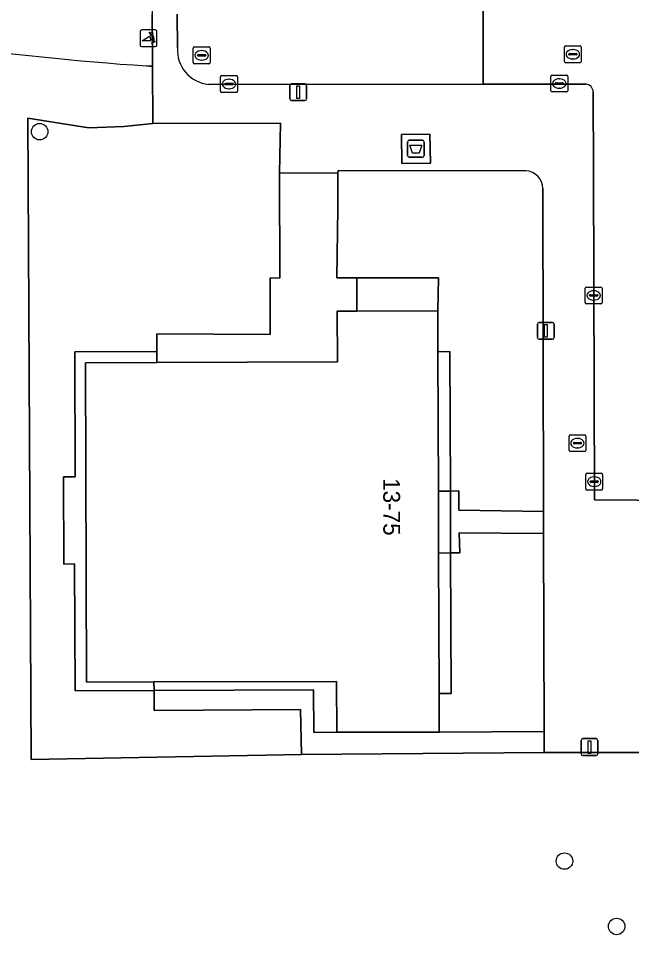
# Model space of a CAD drawing. Extents: x 160732 to 162107, y 387428 to 388479.
# Drawn here: x 161034 to 161070.4, y 388000.4 to 388054.8 of the extents above; entities that cross this region are included whole.
import ezdxf

# ---------------------------------------------------------------- set-up
doc = ezdxf.new("R2010")
doc.units = 0
for name, color, linetype in [('IMGEO_Afval_apart_plaats', 7, 'Continuous'), ('IMGEO_Boom', 7, 'Continuous'), ('IMGEO_Fietspad_gesloten', 7, 'Continuous'), ('IMGEO_Grasland_overig', 7, 'Continuous'), ('IMGEO_Groenvoorziening', 7, 'Continuous'), ('IMGEO_Kolk', 7, 'Continuous'), ('IMGEO_Lichtmast', 7, 'Continuous'), ('IMGEO_Pand', 7, 'Continuous'), ('IMGEO_Pand_nummerreeks', 7, 'Continuous'), ('IMGEO_Poller', 7, 'Continuous'), ('IMGEO_Rijbaan_lokaal_open', 7, 'Continuous'), ('IMGEO_Rioolput', 7, 'Continuous'), ('IMGEO_Voetpad_gesloten', 7, 'Continuous'), ('IMGEO_Voetpad_open', 7, 'Continuous')]:
    doc.layers.add(name, color=color, linetype=linetype)

msp = doc.modelspace()

# ---------------------------------------------------------------- linework, layer by layer
at = {"layer": 'IMGEO_Afval_apart_plaats'}
for p, q in [((161057.086, 388046.66), (161057.086, 388047.46)), ((161057.086, 388047.46), (161057.086, 388046.66)), ((161057.186, 388047.56), (161057.976, 388047.56)), ((161057.976, 388047.56), (161057.186, 388047.56)), ((161058.076, 388047.46), (161058.076, 388046.66)), ((161058.076, 388046.66), (161058.076, 388047.46)), ((161057.976, 388046.56), (161057.186, 388046.56)), ((161057.186, 388046.56), (161057.976, 388046.56))]:
    msp.add_line(p, q, dxfattribs=at)
msp.add_lwpolyline([(161057.229, 388047.274), (161057.933, 388047.274), (161057.784, 388046.804), (161057.378, 388046.804), (161057.229, 388047.274)], dxfattribs=at)
for centre, start, end in [((161057.186, 388047.46), 90, 180), ((161057.186, 388047.46), 90, 180), ((161057.976, 388047.46), 0, 90), ((161057.976, 388047.46), 360, 90), ((161057.186, 388046.66), 180, 270), ((161057.186, 388046.66), 180, 270), ((161057.976, 388046.66), 270, 0), ((161057.976, 388046.66), 270, 0)]:
    msp.add_arc(centre, 0.1, start, end, dxfattribs=at)
at = {"layer": 'IMGEO_Boom'}
for centre in [(161035.218, 388048.073), (161066.411, 388004.747), (161069.511, 388000.865)]:
    msp.add_circle(centre, 0.489, dxfattribs=at)
at = {"layer": 'IMGEO_Fietspad_gesloten'}
msp.add_lwpolyline([(161041.566, 388051.98), (161041.746, 388051.968), (161041.927, 388051.956), (161041.904, 388055.052)], dxfattribs=at)
msp.add_arc((161054.802, 388242.835), 191.314, 258.56975, 266.03297, dxfattribs=at)
at = {"layer": 'IMGEO_Grasland_overig'}
for points in [[(161041.951, 388048.565), (161040.232, 388048.378), (161038.148, 388048.293), (161034.514, 388048.882), (161034.719, 388010.786), (161050.788, 388011.069), (161050.726, 388013.748), (161042.021, 388013.701), (161042.018, 388014.88), (161037.322, 388014.864), (161037.297, 388022.396), (161036.654, 388022.393), (161036.636, 388027.567), (161037.332, 388027.569), (161037.307, 388034.999), (161042.19, 388035.016), (161042.187, 388036.068), (161048.925, 388036.023), (161048.911, 388039.392), (161049.492, 388039.372), (161049.473, 388045.617), (161049.535, 388048.589)], [(161065.169, 388024.215), (161060.146, 388024.253), (161060.185, 388023.054), (161059.647, 388023.051), (161059.675, 388014.698), (161058.955, 388014.696), (161058.962, 388012.413), (161065.197, 388012.452)]]:
    msp.add_lwpolyline(points, close=True, dxfattribs=at)
msp.add_lwpolyline([(161064.111, 388045.75), (161052.964, 388045.768), (161052.935, 388045.629), (161052.935, 388043.515), (161052.89, 388039.384), (161054.062, 388039.387), (161058.916, 388039.4), (161058.888, 388037.427), (161058.895, 388035.005), (161059.606, 388035.007), (161059.634, 388026.724), (161060.136, 388026.732), (161060.134, 388025.592), (161065.165, 388025.51), (161065.118, 388044.699)], dxfattribs=at)
msp.add_arc((161064.078, 388044.71), 1.04, 359.3682, 88.1822, dxfattribs=at)
at = {"layer": 'IMGEO_Groenvoorziening'}
msp.add_lwpolyline([(161074.8, 388001.542), (161072.165, 388011.204), (161065.201, 388011.196), (161050.788, 388011.069), (161034.719, 388010.786), (161034.514, 388048.882), (161038.148, 388048.293), (161040.232, 388048.378), (161041.951, 388048.565), (161041.927, 388051.956), (161041.746, 388051.968), (161041.566, 388051.98)], dxfattribs=at)
msp.add_arc((161054.802, 388242.835), 191.314, 258.56975, 266.03297, dxfattribs=at)
at = {"layer": 'IMGEO_Kolk'}
for p, q in [((161045.973, 388050.48), (161045.973, 388051.332)), ((161046.048, 388051.406), (161046.9, 388051.406)), ((161046.461, 388051.186), (161046.486, 388051.186)), ((161046.974, 388051.332), (161046.974, 388050.48)), ((161065.603, 388050.507), (161065.603, 388051.359)), ((161065.678, 388051.433), (161066.53, 388051.433)), ((161066.091, 388051.213), (161066.116, 388051.213)), ((161066.604, 388051.359), (161066.604, 388050.507)), ((161046.232, 388050.9), (161046.232, 388050.912)), ((161046.67, 388050.863), (161046.272, 388050.863)), ((161046.275, 388050.949), (161046.673, 388050.949)), ((161046.484, 388050.626), (161046.459, 388050.626)), ((161046.716, 388050.912), (161046.716, 388050.9)), ((161065.862, 388050.927), (161065.862, 388050.939)), ((161066.3, 388050.89), (161065.902, 388050.89)), ((161065.905, 388050.976), (161066.303, 388050.976)), ((161066.114, 388050.653), (161066.089, 388050.653)), ((161066.346, 388050.939), (161066.346, 388050.927)), ((161046.9, 388050.406), (161046.048, 388050.406)), ((161066.53, 388050.433), (161065.678, 388050.433)), ((161067.647, 388037.921), (161067.647, 388038.773)), ((161067.722, 388038.847), (161068.574, 388038.847)), ((161068.135, 388038.627), (161068.16, 388038.627)), ((161068.648, 388038.773), (161068.648, 388037.921)), ((161067.906, 388038.341), (161067.906, 388038.353)), ((161068.344, 388038.304), (161067.946, 388038.304)), ((161067.949, 388038.39), (161068.347, 388038.39)), ((161068.158, 388038.067), (161068.133, 388038.067)), ((161068.39, 388038.353), (161068.39, 388038.341)), ((161068.574, 388037.847), (161067.722, 388037.847)), ((161067.68, 388026.86), (161067.68, 388027.712)), ((161067.755, 388027.786), (161068.607, 388027.786)), ((161068.681, 388027.712), (161068.681, 388026.86)), ((161067.939, 388027.28), (161067.939, 388027.292)), ((161068.377, 388027.243), (161067.979, 388027.243)), ((161067.982, 388027.329), (161068.38, 388027.329)), ((161068.168, 388027.566), (161068.193, 388027.566)), ((161068.423, 388027.292), (161068.423, 388027.28)), ((161068.607, 388026.786), (161067.755, 388026.786)), ((161068.191, 388027.006), (161068.166, 388027.006))]:
    msp.add_line(p, q, dxfattribs=at)
for points in [[(161045.973, 388050.48), (161045.973, 388051.332)], [(161046.048, 388051.406), (161046.9, 388051.406)], [(161046.974, 388051.332), (161046.974, 388050.48)], [(161065.603, 388050.507), (161065.603, 388051.359)], [(161065.678, 388051.433), (161066.53, 388051.433)], [(161066.604, 388051.359), (161066.604, 388050.507)], [(161046.9, 388050.406), (161046.048, 388050.406)], [(161066.53, 388050.433), (161065.678, 388050.433)], [(161067.647, 388037.921), (161067.647, 388038.773)], [(161067.722, 388038.847), (161068.574, 388038.847)], [(161068.648, 388038.773), (161068.648, 388037.921)], [(161068.574, 388037.847), (161067.722, 388037.847)], [(161067.68, 388026.86), (161067.68, 388027.712)], [(161067.755, 388027.786), (161068.607, 388027.786)], [(161068.681, 388027.712), (161068.681, 388026.86)], [(161068.607, 388026.786), (161067.755, 388026.786)]]:
    msp.add_lwpolyline(points, dxfattribs=at)
for centre, radius, start, end in [((161046.05, 388051.33), 0.0765, 91.552, 178.448), ((161046.05, 388051.33), 0.0765, 91.552, 178.448), ((161046.898, 388051.33), 0.0765, 1.552, 88.448), ((161046.898, 388051.33), 0.0765, 1.552, 88.448), ((161065.68, 388051.357), 0.0765, 91.552, 178.448), ((161065.68, 388051.357), 0.0765, 91.552, 178.448), ((161066.528, 388051.357), 0.0765, 1.552, 88.448), ((161066.528, 388051.357), 0.0765, 1.552, 88.448), ((161046.272, 388050.909), 0.0403, 85.8775, 175.7526), ((161046.269, 388050.899), 0.0366, 178.938, 274.7102), ((161046.673, 388050.906), 0.043, 264.8664, 352.4533), ((161046.677, 388050.911), 0.0386, 1.7309, 96.639), ((161065.902, 388050.936), 0.0403, 85.8775, 175.7526), ((161065.899, 388050.926), 0.0366, 178.938, 274.7102), ((161066.303, 388050.933), 0.043, 264.8664, 352.4533), ((161066.307, 388050.938), 0.0386, 1.7309, 96.639), ((161046.05, 388050.482), 0.0765, 181.552, 268.448), ((161046.05, 388050.482), 0.0765, 181.552, 268.448), ((161046.898, 388050.482), 0.0765, 271.552, 358.448), ((161046.898, 388050.482), 0.0765, 271.552, 358.448), ((161065.68, 388050.509), 0.0765, 181.552, 268.448), ((161065.68, 388050.509), 0.0765, 181.552, 268.448), ((161066.528, 388050.509), 0.0765, 271.552, 358.448), ((161066.528, 388050.509), 0.0765, 271.552, 358.448), ((161067.724, 388038.771), 0.0765, 91.552, 178.448), ((161067.724, 388038.771), 0.0765, 91.552, 178.448), ((161068.572, 388038.771), 0.0765, 1.552, 88.448), ((161068.572, 388038.771), 0.0765, 1.552, 88.448), ((161067.946, 388038.35), 0.0403, 85.8775, 175.7526), ((161067.943, 388038.34), 0.0366, 178.938, 274.7102), ((161068.347, 388038.347), 0.043, 264.8664, 352.4533), ((161068.351, 388038.352), 0.0386, 1.7309, 96.639), ((161067.724, 388037.923), 0.0765, 181.552, 268.448), ((161067.724, 388037.923), 0.0765, 181.552, 268.448), ((161068.572, 388037.923), 0.0765, 271.552, 358.448), ((161068.572, 388037.923), 0.0765, 271.552, 358.448), ((161067.757, 388027.71), 0.0765, 91.552, 178.448), ((161067.757, 388027.71), 0.0765, 91.552, 178.448), ((161068.605, 388027.71), 0.0765, 1.552, 88.448), ((161068.605, 388027.71), 0.0765, 1.552, 88.448), ((161067.979, 388027.289), 0.0403, 85.8775, 175.7526), ((161067.976, 388027.279), 0.0366, 178.938, 274.7102), ((161068.38, 388027.286), 0.043, 264.8664, 352.4533), ((161068.384, 388027.291), 0.0386, 1.7309, 96.639), ((161067.757, 388026.862), 0.0765, 181.552, 268.448), ((161067.757, 388026.862), 0.0765, 181.552, 268.448), ((161068.605, 388026.862), 0.0765, 271.552, 358.448), ((161068.605, 388026.862), 0.0765, 271.552, 358.448)]:
    msp.add_arc(centre, radius, start, end, dxfattribs=at)
for centre, major_axis, ratio, start_param, end_param in [((161046.46, 388050.906), (-0.387, 0.002), 0.722429, 4.712389, 7.853982), ((161046.485, 388050.906), (-0.39, 0.002), 0.717154, 1.570796, 4.712389), ((161066.09, 388050.933), (-0.387, 0.002), 0.722429, 4.712389, 7.853982), ((161066.115, 388050.933), (-0.39, 0.002), 0.717154, 1.570796, 4.712389), ((161068.134, 388038.347), (-0.387, 0.002), 0.722429, 4.712389, 7.853982), ((161068.159, 388038.347), (-0.39, 0.002), 0.717154, 1.570796, 4.712389), ((161068.167, 388027.286), (-0.387, 0.002), 0.722429, 4.712389, 7.853982), ((161068.192, 388027.286), (-0.39, 0.002), 0.717154, 1.570796, 4.712389)]:
    msp.add_ellipse(centre, major_axis=major_axis, ratio=ratio, start_param=start_param, end_param=end_param, dxfattribs=at)
at = {"layer": 'IMGEO_Lichtmast'}
for p, q in [((161050.091, 388050.019), (161050.091, 388050.819)), ((161050.091, 388050.819), (161050.091, 388050.019)), ((161050.191, 388050.919), (161050.981, 388050.919)), ((161050.981, 388050.919), (161050.191, 388050.919)), ((161051.081, 388050.819), (161051.081, 388050.019)), ((161051.081, 388050.019), (161051.081, 388050.819)), ((161050.981, 388049.919), (161050.191, 388049.919)), ((161050.191, 388049.919), (161050.981, 388049.919)), ((161064.805, 388035.845), (161064.805, 388036.645)), ((161064.805, 388036.645), (161064.805, 388035.845)), ((161064.905, 388036.745), (161065.695, 388036.745)), ((161065.695, 388036.745), (161064.905, 388036.745)), ((161065.795, 388036.645), (161065.795, 388035.845)), ((161065.795, 388035.845), (161065.795, 388036.645)), ((161065.695, 388035.745), (161064.905, 388035.745)), ((161064.905, 388035.745), (161065.695, 388035.745)), ((161067.401, 388011.119), (161067.401, 388011.919)), ((161067.401, 388011.919), (161067.401, 388011.119)), ((161067.501, 388012.019), (161068.291, 388012.019)), ((161068.291, 388012.019), (161067.501, 388012.019)), ((161068.391, 388011.919), (161068.391, 388011.119)), ((161068.391, 388011.119), (161068.391, 388011.919)), ((161068.291, 388011.019), (161067.501, 388011.019)), ((161067.501, 388011.019), (161068.291, 388011.019))]:
    msp.add_line(p, q, dxfattribs=at)
for points in [[(161050.511, 388050.794), (161050.661, 388050.794), (161050.661, 388050.044), (161050.511, 388050.044), (161050.511, 388050.794)], [(161065.225, 388036.62), (161065.375, 388036.62), (161065.375, 388035.87), (161065.225, 388035.87), (161065.225, 388036.62)], [(161067.821, 388011.894), (161067.971, 388011.894), (161067.971, 388011.144), (161067.821, 388011.144), (161067.821, 388011.894)]]:
    msp.add_lwpolyline(points, dxfattribs=at)
for centre, start, end in [((161050.191, 388050.819), 90, 180), ((161050.191, 388050.819), 90, 180), ((161050.981, 388050.819), 0, 90), ((161050.981, 388050.819), 360, 90), ((161050.191, 388050.019), 180, 270), ((161050.191, 388050.019), 180, 270), ((161050.981, 388050.019), 270, 0), ((161050.981, 388050.019), 270, 0), ((161064.905, 388036.645), 90, 180), ((161064.905, 388036.645), 90, 180), ((161065.695, 388036.645), 0, 90), ((161065.695, 388036.645), 360, 90), ((161064.905, 388035.845), 180, 270), ((161064.905, 388035.845), 180, 270), ((161065.695, 388035.845), 270, 0), ((161065.695, 388035.845), 270, 0), ((161067.501, 388011.919), 90, 180), ((161067.501, 388011.919), 90, 180), ((161068.291, 388011.919), 0, 90), ((161068.291, 388011.919), 360, 90), ((161067.501, 388011.119), 180, 270), ((161067.501, 388011.119), 180, 270), ((161068.291, 388011.119), 270, 0), ((161068.291, 388011.119), 270, 0)]:
    msp.add_arc(centre, 0.1, start, end, dxfattribs=at)
at = {"layer": 'IMGEO_Pand'}
msp.add_lwpolyline([(161058.962, 388012.413), (161058.955, 388014.696), (161058.931, 388023.046), (161058.92, 388026.713), (161058.895, 388035.005), (161058.888, 388037.427), (161054.068, 388037.412), (161052.911, 388037.409), (161052.919, 388034.396), (161042.192, 388034.364), (161037.943, 388034.352), (161037.999, 388015.377), (161042.016, 388015.389), (161052.868, 388015.421), (161052.877, 388012.395)], close=True, dxfattribs=at)
at = {"layer": 'IMGEO_Poller'}
for p, q in [((161041.193, 388054.026), (161041.193, 388053.219)), ((161041.193, 388054.026), (161041.193, 388053.219)), ((161042.095, 388054.121), (161041.287, 388054.121)), ((161042.095, 388054.121), (161041.287, 388054.121)), ((161042.189, 388053.219), (161042.189, 388054.026)), ((161042.189, 388053.219), (161042.189, 388054.026)), ((161041.287, 388053.124), (161042.095, 388053.124)), ((161041.287, 388053.124), (161042.095, 388053.124))]:
    msp.add_line(p, q, dxfattribs=at)
for points in [[(161041.872, 388053.85), (161041.86, 388053.777), (161041.735, 388053.982)], [(161041.735, 388053.982), (161041.966, 388053.916), (161041.895, 388053.884)], [(161041.828, 388053.477), (161041.315, 388053.477), (161041.745, 388053.752)], [(161041.888, 388053.305), (161041.954, 388053.536), (161041.984, 388053.468)], [(161042.02, 388053.441), (161042.092, 388053.43), (161041.888, 388053.305)]]:
    msp.add_lwpolyline(points, dxfattribs=at)
for centre, radius, start, end in [((161041.287, 388054.026), 0.0946, 90, 180), ((161041.287, 388054.026), 0.0946, 90, 180), ((161041.514, 388053.537), 0.476, 351.7527, 41.1691), ((161041.514, 388053.537), 0.516, 349.3569, 42.2912), ((161042.095, 388054.026), 0.0946, 0, 90), ((161042.095, 388054.026), 0.0946, 0, 90), ((161041.5, 388053.527), 0.332, 351.3247, 42.4854), ((161041.287, 388053.219), 0.0946, 180, 270), ((161041.287, 388053.219), 0.0946, 180, 270), ((161042.095, 388053.219), 0.0946, 270, 0), ((161042.095, 388053.219), 0.0946, 270, 0)]:
    msp.add_arc(centre, radius, start, end, dxfattribs=at)
at = {"layer": 'IMGEO_Rijbaan_lokaal_open'}
for points in [[(161066.63, 388061.416), (161066.653, 388062.032), (161066.52, 388100.574), (161061.56, 388100.662), (161061.567, 388098.378), (161061.554, 388088.854), (161061.64, 388065.321), (161061.565, 388060.62), (161061.58, 388050.897), (161067.695, 388050.903)], [(161045.259, 388050.88), (161061.58, 388050.897), (161061.565, 388060.62)], [(161068.122, 388050.436), (161068.137, 388045.744), (161068.202, 388026.2), (161075.76, 388026.15), (161075.752, 388029.036), (161075.744, 388032.015), (161075.736, 388034.995), (161075.727, 388037.974), (161075.719, 388040.953), (161075.711, 388043.932), (161075.997, 388043.933), (161075.962, 388048.699), (161075.936, 388050.523), (161070.621, 388057.563)], [(161043.402, 388055.051), (161043.407, 388053.062)]]:
    msp.add_lwpolyline(points, dxfattribs=at)
for centre, radius, start, end in [((161045.48, 388052.945), 2.076, 176.7595, 263.8872), ((161067.637, 388050.422), 0.485, 1.696, 83.1803)]:
    msp.add_arc(centre, radius, start, end, dxfattribs=at)
at = {"layer": 'IMGEO_Rioolput'}
for p, q in [((161044.35, 388052.181), (161044.35, 388053.033)), ((161044.425, 388053.107), (161045.277, 388053.107)), ((161044.838, 388052.887), (161044.863, 388052.887)), ((161045.351, 388053.033), (161045.351, 388052.181)), ((161066.408, 388052.247), (161066.408, 388053.099)), ((161066.483, 388053.173), (161067.335, 388053.173)), ((161066.896, 388052.953), (161066.921, 388052.953)), ((161067.409, 388053.099), (161067.409, 388052.247)), ((161044.609, 388052.601), (161044.609, 388052.613)), ((161045.047, 388052.564), (161044.649, 388052.564)), ((161044.652, 388052.65), (161045.05, 388052.65)), ((161044.861, 388052.327), (161044.836, 388052.327)), ((161045.093, 388052.613), (161045.093, 388052.601)), ((161066.667, 388052.667), (161066.667, 388052.679)), ((161067.105, 388052.63), (161066.707, 388052.63)), ((161066.71, 388052.716), (161067.108, 388052.716)), ((161066.919, 388052.393), (161066.894, 388052.393)), ((161067.151, 388052.679), (161067.151, 388052.667)), ((161045.277, 388052.107), (161044.425, 388052.107)), ((161067.335, 388052.173), (161066.483, 388052.173)), ((161066.681, 388029.144), (161066.681, 388029.996)), ((161066.756, 388030.07), (161067.608, 388030.07)), ((161067.682, 388029.996), (161067.682, 388029.144)), ((161066.94, 388029.564), (161066.94, 388029.576)), ((161067.378, 388029.527), (161066.98, 388029.527)), ((161066.983, 388029.613), (161067.381, 388029.613)), ((161067.169, 388029.85), (161067.194, 388029.85)), ((161067.424, 388029.576), (161067.424, 388029.564)), ((161067.608, 388029.07), (161066.756, 388029.07)), ((161067.192, 388029.29), (161067.167, 388029.29))]:
    msp.add_line(p, q, dxfattribs=at)
for points in [[(161044.35, 388052.181), (161044.35, 388053.033)], [(161044.425, 388053.107), (161045.277, 388053.107)], [(161045.351, 388053.033), (161045.351, 388052.181)], [(161066.408, 388052.247), (161066.408, 388053.099)], [(161066.483, 388053.173), (161067.335, 388053.173)], [(161067.409, 388053.099), (161067.409, 388052.247)], [(161045.277, 388052.107), (161044.425, 388052.107)], [(161067.335, 388052.173), (161066.483, 388052.173)], [(161066.681, 388029.144), (161066.681, 388029.996)], [(161066.756, 388030.07), (161067.608, 388030.07)], [(161067.682, 388029.996), (161067.682, 388029.144)], [(161067.608, 388029.07), (161066.756, 388029.07)]]:
    msp.add_lwpolyline(points, dxfattribs=at)
for centre, radius, start, end in [((161044.427, 388053.031), 0.0765, 91.552, 178.448), ((161044.427, 388053.031), 0.0765, 91.552, 178.448), ((161045.275, 388053.031), 0.0765, 1.552, 88.448), ((161045.275, 388053.031), 0.0765, 1.552, 88.448), ((161066.485, 388053.097), 0.0765, 91.552, 178.448), ((161066.485, 388053.097), 0.0765, 91.552, 178.448), ((161067.333, 388053.097), 0.0765, 1.552, 88.448), ((161067.333, 388053.097), 0.0765, 1.552, 88.448), ((161044.649, 388052.61), 0.0403, 85.8775, 175.7526), ((161044.646, 388052.6), 0.0366, 178.938, 274.7102), ((161045.05, 388052.607), 0.043, 264.8664, 352.4533), ((161045.054, 388052.612), 0.0386, 1.7309, 96.639), ((161066.485, 388052.249), 0.0765, 181.552, 268.448), ((161066.485, 388052.249), 0.0765, 181.552, 268.448), ((161066.707, 388052.676), 0.0403, 85.8775, 175.7526), ((161066.704, 388052.666), 0.0366, 178.938, 274.7102), ((161067.108, 388052.673), 0.043, 264.8664, 352.4533), ((161067.112, 388052.678), 0.0386, 1.7309, 96.639), ((161067.333, 388052.249), 0.0765, 271.552, 358.448), ((161067.333, 388052.249), 0.0765, 271.552, 358.448), ((161044.427, 388052.183), 0.0765, 181.552, 268.448), ((161044.427, 388052.183), 0.0765, 181.552, 268.448), ((161045.275, 388052.183), 0.0765, 271.552, 358.448), ((161045.275, 388052.183), 0.0765, 271.552, 358.448), ((161066.758, 388029.994), 0.0765, 91.552, 178.448), ((161066.758, 388029.994), 0.0765, 91.552, 178.448), ((161067.606, 388029.994), 0.0765, 1.552, 88.448), ((161067.606, 388029.994), 0.0765, 1.552, 88.448), ((161066.98, 388029.573), 0.0403, 85.8775, 175.7526), ((161066.977, 388029.563), 0.0366, 178.938, 274.7102), ((161067.381, 388029.57), 0.043, 264.8664, 352.4533), ((161067.385, 388029.575), 0.0386, 1.7309, 96.639), ((161066.758, 388029.146), 0.0765, 181.552, 268.448), ((161066.758, 388029.146), 0.0765, 181.552, 268.448), ((161067.606, 388029.146), 0.0765, 271.552, 358.448), ((161067.606, 388029.146), 0.0765, 271.552, 358.448)]:
    msp.add_arc(centre, radius, start, end, dxfattribs=at)
for centre, major_axis, ratio, start_param, end_param in [((161044.837, 388052.607), (-0.387, 0.002), 0.722429, 4.712389, 7.853982), ((161044.862, 388052.607), (-0.39, 0.002), 0.717154, 1.570796, 4.712389), ((161066.895, 388052.673), (-0.387, 0.002), 0.722429, 4.712389, 7.853982), ((161066.92, 388052.673), (-0.39, 0.002), 0.717154, 1.570796, 4.712389), ((161067.168, 388029.57), (-0.387, 0.002), 0.722429, 4.712389, 7.853982), ((161067.193, 388029.57), (-0.39, 0.002), 0.717154, 1.570796, 4.712389)]:
    msp.add_ellipse(centre, major_axis=major_axis, ratio=ratio, start_param=start_param, end_param=end_param, dxfattribs=at)
at = {"layer": 'IMGEO_Voetpad_gesloten'}
msp.add_lwpolyline([(161058.418, 388047.933), (161056.723, 388047.911), (161056.745, 388046.188), (161058.44, 388046.21)], close=True, dxfattribs=at)
at = {"layer": 'IMGEO_Voetpad_open'}
for points in [[(161047.923, 388061.707), (161043.389, 388061.652), (161041.858, 388061.388), (161041.904, 388055.052), (161041.927, 388051.956), (161041.951, 388048.565), (161049.535, 388048.589), (161049.473, 388045.617), (161052.935, 388045.629), (161052.964, 388045.768), (161064.111, 388045.75)], [(161043.407, 388053.062), (161043.402, 388055.051)], [(161067.695, 388050.903), (161061.58, 388050.897), (161045.259, 388050.88)], [(161065.118, 388044.699), (161065.165, 388025.51), (161065.169, 388024.215), (161065.197, 388012.452), (161065.201, 388011.196), (161072.165, 388011.204), (161072.336, 388023.268), (161073.073, 388024.393), (161074.034, 388024.737), (161075.745, 388024.742), (161075.761, 388025.766), (161075.76, 388026.15), (161068.202, 388026.2), (161068.137, 388045.744), (161068.122, 388050.436)]]:
    msp.add_lwpolyline(points, dxfattribs=at)
for points in [[(161058.418, 388047.933), (161058.44, 388046.21), (161056.745, 388046.188), (161056.723, 388047.911)], [(161049.473, 388045.617), (161049.492, 388039.372), (161048.911, 388039.392), (161048.925, 388036.023), (161042.187, 388036.068), (161042.19, 388035.016), (161042.192, 388034.364), (161052.919, 388034.396), (161052.911, 388037.409), (161054.068, 388037.412), (161054.062, 388039.387), (161052.89, 388039.384), (161052.935, 388043.515), (161052.935, 388045.629)], [(161054.068, 388037.412), (161058.888, 388037.427), (161058.916, 388039.4), (161054.062, 388039.387)], [(161042.192, 388034.364), (161042.19, 388035.016), (161037.307, 388034.999), (161037.332, 388027.569), (161036.636, 388027.567), (161036.654, 388022.393), (161037.297, 388022.396), (161037.322, 388014.864), (161042.018, 388014.88), (161042.016, 388015.389), (161037.999, 388015.377), (161037.943, 388034.352)], [(161059.606, 388035.007), (161058.895, 388035.005), (161058.92, 388026.713), (161059.634, 388026.724)], [(161059.634, 388026.724), (161058.92, 388026.713), (161058.931, 388023.046), (161059.647, 388023.051)], [(161065.165, 388025.51), (161060.134, 388025.592), (161060.136, 388026.732), (161059.634, 388026.724), (161059.647, 388023.051), (161060.185, 388023.054), (161060.146, 388024.253), (161065.169, 388024.215)], [(161059.675, 388014.698), (161059.647, 388023.051), (161058.931, 388023.046), (161058.955, 388014.696)], [(161051.498, 388014.912), (161051.507, 388012.379), (161052.877, 388012.395), (161052.868, 388015.421), (161042.016, 388015.389), (161042.018, 388014.88)], [(161065.197, 388012.452), (161058.962, 388012.413), (161052.877, 388012.395), (161051.507, 388012.379), (161051.498, 388014.912), (161042.018, 388014.88), (161042.021, 388013.701), (161050.726, 388013.748), (161050.788, 388011.069), (161065.201, 388011.196)]]:
    msp.add_lwpolyline(points, close=True, dxfattribs=at)
for centre, radius, start, end in [((161045.48, 388052.945), 2.076, 176.7595, 263.8872), ((161067.637, 388050.422), 0.485, 1.696, 83.1803), ((161064.078, 388044.71), 1.04, 359.3682, 88.1822)]:
    msp.add_arc(centre, radius, start, end, dxfattribs=at)

# ---------------------------------------------------------------- texts
at = {"layer": 'IMGEO_Pand_nummerreeks'}
msp.add_text('13-75', height=1, rotation=270.1695, dxfattribs=at).set_placement((161055.637, 388027.495))

doc.saveas('drawing.dxf')
